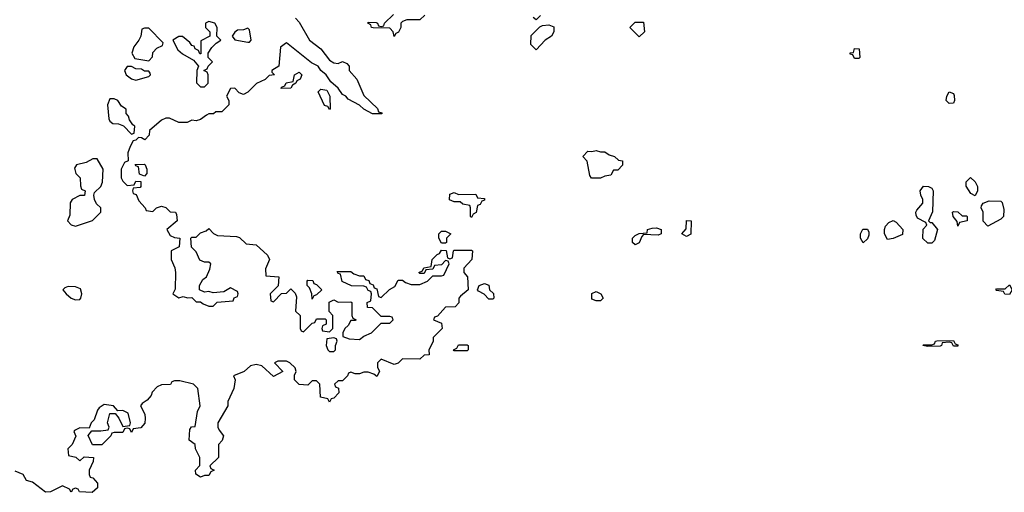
# Model space of a CAD drawing. Header units: inches. Extents: x 2601682 to 2755810, y 449311 to 584050.
# Tile 375 of 505: x 2714871 to 2719446, y 506447 to 508646. Entities that reach past the tile are written whole.
import ezdxf

# ---------------------------------------------------------------- set-up
doc = ezdxf.new("R2010")
doc.units = ezdxf.units.IN
doc.header["$MEASUREMENT"] = 0
doc.layers.add('C7510', color=7, linetype='Continuous')

msp = doc.modelspace()

# ---------------------------------------------------------------- linework, layer by layer
at = {"layer": 'C7510', "color": 2, "elevation": 2}
for points in [[(2716152.7, 508652.7), (2716170, 508634), (2716218, 508550), (2716270.7, 508510.7), (2716310, 508458), (2716330, 508444.7), (2716350, 508442), (2716371.1, 508451.1), (2716390, 508442), (2716402, 508430), (2716402, 508410), (2716438, 508370), (2716470, 508294), (2716532.7, 508232.7), (2716538, 508218), (2716552.7, 508212.7), (2716552.7, 508207.3), (2716510, 508208), (2716469.1, 508229.1), (2716450, 508248), (2716396.4, 508276.4), (2716386, 508290), (2716370, 508298), (2716350, 508328), (2716316.4, 508356.4), (2716295.3, 508390), (2716269.3, 508409.3), (2716258, 508430), (2716226, 508446), (2716110, 508538), (2716082, 508518), (2716074, 508430), (2716042, 508410), (2716042, 508402), (2716054, 508390), (2716030, 508386), (2716011.6, 508368.4), (2715971.6, 508348.4), (2715931.1, 508308.9), (2715910, 508298), (2715890, 508306), (2715870, 508328), (2715850, 508326), (2715832, 508290), (2715842, 508270), (2715842, 508250), (2715810, 508218), (2715782, 508218), (2715771.6, 508208.4), (2715750, 508208), (2715738, 508202), (2715710, 508182), (2715690, 508175.3), (2715670, 508178), (2715648.4, 508168.4), (2715610, 508168), (2715567.3, 508187.3), (2715550, 508188), (2715530, 508178), (2715474, 508130), (2715471.6, 508108.4), (2715452.7, 508087.3), (2715436.4, 508096.4), (2715422, 508098), (2715410, 508086), (2715398, 508082), (2715383.6, 508056.4), (2715372.7, 508027.3), (2715374, 507990), (2715358, 507982), (2715342, 507950), (2715342, 507910), (2715350, 507894), (2715370, 507874), (2715402, 507878), (2715410, 507894), (2715432.7, 507892.7), (2715434, 507870), (2715430, 507866), (2715398, 507862), (2715394, 507850), (2715398, 507838), (2715412, 507832), (2715423.6, 507803.6), (2715454, 507770), (2715458, 507758), (2715490, 507754), (2715506, 507770), (2715530, 507778), (2715550, 507772), (2715570, 507752), (2715594, 507750), (2715599.6, 507739.6), (2715602, 507710), (2715554, 507670), (2715570, 507642), (2715590, 507632), (2715614, 507630), (2715611.3, 507588.7), (2715574, 507570), (2715574, 507530), (2715591.6, 507491.6), (2715594, 507470), (2715592.7, 507392.7), (2715582, 507370), (2715610, 507352), (2715630, 507358), (2715650, 507352), (2715670, 507354), (2715690, 507334), (2715710, 507334), (2715723.6, 507323.6), (2715750, 507314), (2715770, 507314), (2715788.4, 507331.6), (2715862, 507338), (2715867.3, 507352.7), (2715882, 507358), (2715886, 507370), (2715882, 507382), (2715850, 507398), (2715819.6, 507380.4), (2715770, 507375.3), (2715750, 507382), (2715730, 507378), (2715706, 507390), (2715706, 507410), (2715722, 507438), (2715738, 507450), (2715754.6, 507485.4), (2715758, 507510), (2715750, 507518), (2715730, 507518), (2715707.3, 507527.3), (2715690, 507566), (2715668.4, 507588.4), (2715666, 507630), (2715670, 507634), (2715690, 507634), (2715710, 507654), (2715736.4, 507663.6), (2715750, 507674), (2715771.6, 507651.6), (2715790, 507642), (2715878, 507638), (2715892.7, 507632.7), (2715923.6, 507603.6), (2715970, 507598), (2716022, 507550), (2716032, 507530), (2716012.7, 507487.3), (2716014, 507454), (2716074, 507450), (2716072, 507408), (2716034, 507370), (2716038, 507338), (2716050, 507334), (2716087.3, 507372.7), (2716110, 507374), (2716130, 507394), (2716150, 507374), (2716156.9, 507356.9), (2716152, 507290), (2716174, 507270), (2716174, 507210), (2716178, 507198), (2716190, 507194), (2716230, 507234), (2716242, 507238), (2716250, 507254), (2716290, 507254), (2716294, 507250), (2716294, 507230), (2716278, 507222), (2716274, 507210), (2716278, 507198), (2716310, 507194), (2716326, 507210), (2716326, 507270), (2716308, 507288), (2716308.7, 507331.3), (2716330, 507342), (2716350, 507332), (2716410, 507334), (2716414, 507330), (2716414, 507270), (2716418, 507258), (2716434, 507250), (2716430, 507246), (2716410, 507246), (2716396.9, 507223.1), (2716382, 507210), (2716372, 507190), (2716372.7, 507172.7), (2716402, 507162), (2716450, 507158), (2716470, 507174), (2716506, 507190), (2716550, 507234), (2716590, 507234), (2716606, 507250), (2716602, 507262), (2716590, 507266), (2716550, 507266), (2716510, 507306), (2716487.3, 507307.3), (2716486, 507330), (2716502, 507338), (2716506, 507370), (2716502, 507382), (2716490, 507386), (2716482, 507402), (2716470, 507406), (2716412.7, 507407.3), (2716368.4, 507428.4), (2716362, 507462), (2716350, 507466), (2716346, 507474), (2716410, 507474), (2716423.6, 507463.6), (2716450, 507454), (2716470, 507454), (2716478, 507438), (2716492.7, 507432.7), (2716498, 507418), (2716512.7, 507412.7), (2716518, 507398), (2716530, 507394), (2716538, 507358), (2716550, 507354), (2716588.9, 507391.1), (2716614.6, 507405.4), (2716630, 507434), (2716650, 507434), (2716663.6, 507423.6), (2716690, 507414), (2716730, 507414), (2716766, 507430), (2716790, 507454), (2716830, 507454), (2716842, 507458), (2716866, 507510), (2716862, 507522), (2716850, 507526), (2716830, 507506), (2716798, 507502), (2716790, 507486), (2716758, 507482), (2716750, 507466), (2716730, 507466), (2716726, 507470), (2716742, 507478), (2716748.4, 507491.6), (2716782, 507498), (2716788, 507530), (2716810, 507554), (2716822, 507558), (2716830, 507574), (2716852.7, 507572.7), (2716858, 507538), (2716870, 507534), (2716882, 507538), (2716886, 507570), (2716890, 507574), (2716970, 507574), (2716974, 507570), (2716972, 507530), (2716934, 507490), (2716934, 507470), (2716952, 507450), (2716954, 507390), (2716919.6, 507360.4), (2716912, 507350), (2716911.6, 507328.4), (2716894, 507310), (2716850, 507308), (2716812.7, 507267.3), (2716798, 507262), (2716794, 507250), (2716830, 507234), (2716834, 507210), (2716792.7, 507167.3), (2716791.6, 507148.4), (2716772, 507110), (2716772.7, 507087.3), (2716750, 507086), (2716730, 507066), (2716650, 507068), (2716630, 507048), (2716610, 507042), (2716550, 507066), (2716534, 507050), (2716534, 507030), (2716542, 507010), (2716530, 506986), (2716516.4, 506996.4), (2716490, 507006), (2716470, 507006), (2716450, 506998), (2716430, 506998), (2716410, 507006), (2716398, 507002), (2716394, 506990), (2716370, 506966), (2716350, 506966), (2716334, 506950), (2716338, 506938), (2716352, 506932), (2716354, 506910), (2716330, 506886), (2716318, 506882), (2716310, 506866), (2716302, 506882), (2716268, 506890), (2716266, 506950), (2716250, 506966), (2716230, 506966), (2716210, 506946), (2716168.9, 506948.9), (2716148, 506970), (2716148, 506992), (2716155.3, 507010), (2716150, 507026), (2716126, 507050), (2716110, 507058), (2716070, 507058), (2716054, 507050), (2716094, 507010), (2716050, 506986), (2715996.4, 507036.4), (2715970, 507042), (2715943.6, 507036.4), (2715914, 507010), (2715864.7, 506990), (2715872, 506970), (2715866, 506930), (2715838, 506870), (2715838, 506850), (2715791.3, 506770), (2715791.3, 506750), (2715796.9, 506736.9), (2715818, 506710), (2715811.6, 506688.4), (2715794, 506670), (2715794, 506610), (2715754, 506570), (2715758, 506558), (2715774, 506550), (2715758, 506542), (2715750, 506526), (2715730, 506526), (2715710, 506518), (2715688.4, 506531.6), (2715688, 506550), (2715707.3, 506572.7), (2715708, 506610), (2715688, 506650), (2715686, 506670), (2715658, 506690), (2715660.4, 506739.6), (2715668.4, 506751.6), (2715686, 506754), (2715696.4, 506823.6), (2715708.7, 506850), (2715698, 506930), (2715678, 506950), (2715614, 506966), (2715590, 506966), (2715578, 506962), (2715571.6, 506948.4), (2715530, 506948), (2715510, 506938), (2715486.4, 506913.6), (2715482, 506898), (2715463.6, 506876.4), (2715439.6, 506860.4), (2715432, 506850), (2715451.6, 506811.6), (2715454, 506790), (2715451.6, 506768.4), (2715432.7, 506747.3), (2715398, 506742), (2715390, 506726), (2715382, 506742), (2715370, 506746), (2715358, 506742), (2715350, 506726), (2715310, 506726), (2715298, 506722), (2715294, 506710), (2715251.6, 506668.4), (2715208.4, 506668.4), (2715188, 506712), (2715206, 506734), (2715247.3, 506732.7), (2715282, 506738), (2715286, 506750), (2715278, 506770), (2715290, 506814), (2715314, 506814), (2715331.6, 506791.6), (2715350, 506754), (2715382, 506758), (2715386, 506770), (2715375.3, 506815.3), (2715350, 506828), (2715326, 506826), (2715306, 506850), (2715263.6, 506856.4), (2715239.6, 506840.4), (2715232, 506830), (2715216, 506784), (2715202, 506770), (2715194, 506746), (2715150, 506748), (2715125.4, 506734.6), (2715122, 506730), (2715131.6, 506708.4), (2715114, 506670), (2715094, 506650), (2715098, 506618), (2715131.6, 506611.6), (2715150, 506594), (2715170, 506612), (2715214, 506610), (2715212, 506590), (2715194, 506550), (2715194, 506530), (2715198, 506518), (2715210, 506514), (2715232, 506490), (2715232, 506468), (2715207.3, 506447.3), (2715148.9, 506448.9), (2715142, 506462), (2715130, 506466), (2715118, 506462), (2715110, 506448), (2715102, 506462), (2715070, 506478), (2715014, 506450), (2714990, 506448.7), (2714930, 506495.3), (2714902, 506502), (2714886, 506530), (2714850, 506546)], [(2716752.7, 508667.3), (2716730, 508646), (2716670, 508646), (2716650, 508638), (2716642, 508630), (2716642, 508610), (2716631.6, 508588.4), (2716618, 508582), (2716610, 508568), (2716606, 508590), (2716590, 508606), (2716512.7, 508607.3), (2716506, 508610), (2716502, 508622), (2716488, 508630), (2716490, 508634), (2716527.3, 508632.7), (2716534, 508630), (2716538, 508618), (2716550, 508614), (2716562, 508618), (2716566, 508630), (2716608, 508670)], [(2717290, 508666), (2717270, 508646), (2717256.4, 508656.4)]]:
    msp.add_lwpolyline(points, dxfattribs=at)
for points in [[(2715750, 508638), (2715734, 508630), (2715734, 508610), (2715754, 508590), (2715754, 508570), (2715712.7, 508547.3), (2715712.7, 508487.3), (2715707.3, 508487.3), (2715702, 508502), (2715686, 508510), (2715682, 508522), (2715670, 508526), (2715660.4, 508540.4), (2715627.3, 508567.3), (2715610, 508568), (2715582, 508550), (2715606, 508506), (2715626.4, 508486.4), (2715678, 508458), (2715702, 508430), (2715694, 508410), (2715692.7, 508352.7), (2715710, 508334), (2715730, 508334), (2715746, 508350), (2715746, 508390), (2715742, 508402), (2715726, 508410), (2715742, 508418), (2715746, 508430), (2715766, 508450), (2715746, 508470), (2715746, 508490), (2715763.1, 508516.9), (2715783.1, 508536.9), (2715806, 508550), (2715786, 508570), (2715788, 508610), (2715778, 508630)], [(2717750, 508566), (2717706, 508610), (2717730, 508634), (2717770, 508634), (2717774, 508590)], [(2715470, 508606), (2715450, 508606), (2715438, 508602), (2715434, 508570), (2715424.7, 508550), (2715401, 508519), (2715391.3, 508490), (2715405.4, 508465.4), (2715470, 508454), (2715487.3, 508472.7), (2715490, 508494), (2715507.3, 508512.7), (2715534.6, 508525.4), (2715538, 508538)], [(2715930, 508606), (2715910, 508598), (2715882.8, 508597.2), (2715870, 508588), (2715858, 508570), (2715870, 508552), (2715930, 508542), (2715938, 508542), (2715946, 508550), (2715938, 508598)], [(2717270, 508506), (2717246, 508530), (2717247.3, 508572.7), (2717287.3, 508612.7), (2717300.4, 508619.6), (2717330, 508622), (2717352.7, 508612.7), (2717352, 508590), (2717342, 508570), (2717312, 508550)], [(2718750, 508466), (2718742, 508482), (2718730, 508486), (2718730, 508492), (2718746, 508494), (2718750, 508512), (2718772, 508510), (2718774, 508470), (2718770, 508466)], [(2715390, 508428), (2715370, 508428), (2715358, 508410), (2715364.7, 508390), (2715390, 508371.3), (2715410, 508364.7), (2715470, 508382), (2715478, 508390), (2715476.4, 508396.4), (2715470, 508406), (2715450, 508406), (2715436.4, 508416.4), (2715410, 508418)], [(2716086, 508326), (2716087.3, 508332.7), (2716102, 508338), (2716108.4, 508351.6), (2716142, 508358), (2716148, 508390), (2716170, 508402), (2716182, 508390), (2716174, 508370), (2716158, 508362), (2716154, 508350), (2716138, 508342), (2716130, 508328)], [(2716310, 508228), (2716302, 508242), (2716287.3, 508247.3), (2716258, 508310), (2716270, 508322), (2716298, 508318), (2716312, 508290), (2716314, 508230)], [(2719190, 508255.3), (2719175.3, 508270), (2719179, 508290), (2719190, 508311), (2719210, 508302), (2719213.7, 508293.7), (2719214.8, 508270), (2719210, 508258)], [(2715310, 508278), (2715290, 508278), (2715278, 508250), (2715284.7, 508184.7), (2715290, 508174), (2715303.6, 508163.6), (2715330, 508162), (2715352.7, 508152.7), (2715390, 508114), (2715402, 508118), (2715406, 508150), (2715396.4, 508156.4), (2715380.4, 508180.4), (2715376.4, 508196.4), (2715366, 508210), (2715366, 508230), (2715343.1, 508243.1), (2715326, 508270)], [(2717570, 507908), (2717528.4, 507908.4), (2717520.4, 507920.4), (2717507.3, 507987.3), (2717488, 508010), (2717510, 508034), (2717530, 508032), (2717550, 508038), (2717570, 508031.3), (2717590, 508031), (2717610, 508018), (2717634, 508010), (2717652.7, 507992.7), (2717672, 507990), (2717671.3, 507968.7), (2717650, 507946), (2717630, 507946), (2717618, 507922), (2717590, 507918)], [(2715230, 507998), (2715210, 507998), (2715178.8, 507981.2), (2715134, 507970), (2715125.4, 507954.6), (2715132, 507930), (2715152, 507910), (2715152.7, 507872.7), (2715158, 507858), (2715174, 507850), (2715172, 507828), (2715150, 507828), (2715114, 507810), (2715105.4, 507794.6), (2715103.6, 507736.4), (2715092, 507710), (2715110, 507692), (2715130, 507684.7), (2715208.9, 507711.1), (2715248, 507750), (2715248, 507770), (2715228, 507790), (2715218, 507810), (2715215.3, 507830), (2715218, 507842), (2715248, 507870), (2715255.3, 507890), (2715258, 507950)], [(2715450, 507918), (2715427.3, 507927.3), (2715422, 507962), (2715410, 507966), (2715407.3, 507972.7), (2715450, 507974), (2715454, 507970), (2715462, 507950), (2715462, 507930)], [(2719310, 507826), (2719290, 507838), (2719268.7, 507871.3), (2719268.4, 507891.6), (2719288.7, 507911.3), (2719310.9, 507890.9), (2719321, 507870), (2719322, 507850)], [(2719102, 507702), (2719110, 507702), (2719136, 507670), (2719122, 507618), (2719110, 507606), (2719090, 507606), (2719067.3, 507627.3), (2719068.4, 507671.6), (2719086, 507690), (2719082, 507702), (2719043.1, 507723.1), (2719036.4, 507736.4), (2719035.3, 507750), (2719040.2, 507759.8), (2719067.3, 507792.7), (2719068, 507810), (2719058, 507830), (2719055.3, 507850), (2719070, 507871.3), (2719094, 507870), (2719110, 507862), (2719116, 507850), (2719112.7, 507752.7), (2719094, 507710)], [(2716910, 507832), (2716990, 507834), (2716998, 507818), (2717030, 507814), (2717030, 507806), (2717018, 507802), (2717010, 507786), (2716998, 507782), (2716991.6, 507748.4), (2716978, 507742), (2716970, 507726), (2716966, 507730), (2716966, 507770), (2716962, 507782), (2716930, 507788), (2716918, 507798), (2716890, 507798), (2716867.3, 507807.3), (2716870, 507834), (2716890, 507842)], [(2719370, 507686), (2719348.4, 507708.4), (2719348, 507750), (2719338, 507770), (2719340.4, 507779.6), (2719347.3, 507792.7), (2719376.4, 507803.6), (2719430, 507802), (2719436, 507796), (2719443.6, 507763.6), (2719442, 507730), (2719430, 507718)], [(2717970, 507638), (2717948, 507650), (2717967.3, 507672.7), (2717970, 507712), (2717991.3, 507710), (2717990, 507648)], [(2718904, 507624), (2718888.7, 507650), (2718888.7, 507670), (2718894.6, 507685.4), (2718910, 507702), (2718930, 507712), (2718943.6, 507703.6), (2718974, 507670), (2718972.7, 507647.3), (2718930, 507628)], [(2719250, 507734), (2719270, 507734), (2719274, 507730), (2719274, 507710), (2719238, 507702), (2719230, 507686), (2719227.3, 507707.3), (2719208, 507730), (2719206, 507750), (2719210, 507754), (2719230, 507752)], [(2717836.9, 507643.1), (2717770, 507646), (2717762, 507638), (2717750, 507608), (2717730, 507598), (2717718, 507610), (2717718, 507630), (2717730, 507642), (2717750, 507651.3), (2717786, 507654), (2717788, 507670), (2717810, 507676), (2717830, 507678), (2717852, 507670), (2717850.9, 507649.1)], [(2718790, 507608), (2718778, 507630), (2718778, 507650), (2718789.1, 507670.9), (2718810, 507672), (2718816.9, 507656.9), (2718816.9, 507643.1), (2718810, 507626)], [(2716830, 507606), (2716818, 507630), (2716818, 507650), (2716830, 507662), (2716850, 507662), (2716874, 507650), (2716854, 507630), (2716854, 507610), (2716850, 507606)], [(2715095.3, 507404.7), (2715080.7, 507399.3), (2715071.3, 507390), (2715086, 507370), (2715110, 507351), (2715130, 507342.8), (2715150, 507344.7), (2715155.3, 507350), (2715159, 507370), (2715153.6, 507393.6), (2715130, 507404)], [(2716230, 507346), (2716228, 507370), (2716218, 507398), (2716206, 507410), (2716206, 507430), (2716210, 507434), (2716232.7, 507432.7), (2716238, 507418), (2716250, 507414), (2716274, 507390), (2716250, 507366), (2716238, 507362)], [(2717050, 507346), (2717028.4, 507368.4), (2717003.1, 507383.1), (2716998, 507390), (2717006, 507410), (2717030, 507418), (2717051.1, 507411.1), (2717054, 507390), (2717071.6, 507371.6), (2717074, 507350), (2717070, 507346)], [(2719470, 507368), (2719448.4, 507368.4), (2719442, 507382), (2719410, 507386), (2719406, 507390), (2719410, 507394), (2719450, 507394), (2719470, 507412), (2719482, 507390)], [(2717550, 507338), (2717530, 507346), (2717530, 507372), (2717550, 507382), (2717571.1, 507371.1), (2717582, 507350), (2717570, 507338)], [(2716330, 507166), (2716298, 507162), (2716294, 507130), (2716302, 507110), (2716310, 507102), (2716330, 507102), (2716338, 507110), (2716338, 507130), (2716346, 507150), (2716342, 507162)], [(2716890, 507106), (2716886, 507110), (2716902, 507118), (2716910, 507134), (2716950, 507134), (2716954, 507130), (2716954, 507110), (2716950, 507106)], [(2719210, 507128), (2719202, 507142), (2719190, 507146), (2719158, 507142), (2719154, 507130), (2719147.3, 507127.3), (2719090, 507126), (2719068, 507130), (2719070, 507134), (2719110, 507134), (2719122, 507138), (2719126, 507150), (2719132.7, 507152.7), (2719210, 507154), (2719218, 507138), (2719230, 507134), (2719230, 507128)]]:
    msp.add_lwpolyline(points, close=True, dxfattribs=at)

doc.saveas('drawing.dxf')
